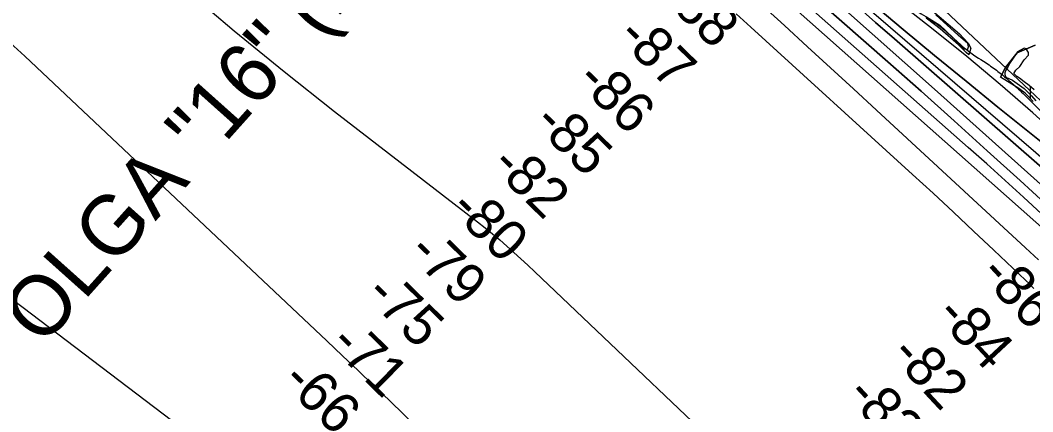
# Model space of a CAD drawing. Extents: x 3887375 to 3925618, y 296674 to 322633.
# Drawn here: x 3895092 to 3896776, y 311573 to 312224 of the extents above; entities that cross this region are included whole.
import ezdxf

# ---------------------------------------------------------------- set-up
doc = ezdxf.new("R2010")
doc.units = 0
for name, color, linetype in [('V-CHAN-NAID', 7, 'Continuous'), ('V-GRID-MAJR', 7, 'Continuous'), ('V-RIVR-EDGE', 7, 'Continuous'), ('V-RIVR-JETY', 7, 'Continuous'), ('V-RIVR-RANG', 7, 'Continuous'), ('V-TOPO-DPTH', 7, 'Continuous'), ('V-TOPO-MAJR', 7, 'Continuous'), ('V-TOPO-MINR', 7, 'Continuous'), ('V-TOPO-SHOR', 7, 'Continuous'), ('V-TOPO-WATR', 7, 'Continuous'), ('V-WETL-SWMP', 7, 'Continuous')]:
    doc.layers.add(name, color=color, linetype=linetype)

msp = doc.modelspace()

# ---------------------------------------------------------------- linework, layer by layer
at = {"layer": 'V-GRID-MAJR'}
msp.add_spline([(3896958.3, 302197.1), (3896856.1, 308255.1), (3896753.9, 314315.1), (3896651.6, 320375), (3896651.6, 320377)], degree=3, dxfattribs=at)
at = {"layer": 'V-RIVR-EDGE'}
msp.add_spline([(3896115.8, 312736.3), (3896123.6, 312723.7), (3896129.9, 312714.4), (3896135.6, 312703.7), (3896139.5, 312690.4), (3896139.8, 312681.4), (3896138.2, 312674.8), (3896136.8, 312674.1), (3896128.5, 312683.1), (3896119.6, 312696.5), (3896111.3, 312706.8), (3896107.3, 312707.8), (3896105, 312706.5), (3896104.3, 312701.1), (3896107.9, 312688.8), (3896111.2, 312681.2), (3896123.5, 312667.2), (3896140.7, 312647.2), (3896161, 312617.2), (3896188.5, 312584.9), (3896210, 312563.2), (3896237.6, 312538.5), (3896253.5, 312524.9), (3896271.4, 312512.5), (3896287.7, 312501.8), (3896299, 312494.8), (3896307, 312486.8), (3896325.8, 312456.2), (3896335.8, 312438.5), (3896350.7, 312424.2), (3896373.6, 312404.5), (3896404.8, 312381.8), (3896442, 312359.5), (3896468.9, 312343.4), (3896491.1, 312332.4), (3896500.1, 312327.1), (3896508.4, 312318.7), (3896515.3, 312306.4), (3896528.3, 312284.4), (3896534.9, 312271.8), (3896552.8, 312258.8), (3896583, 312239.7), (3896613.6, 312220), (3896639.8, 312198.7), (3896665.3, 312175.7), (3896698.5, 312153), (3896718.4, 312139), (3896747, 312114.6), (3896768.2, 312094.3), (3896793.7, 312068.3), (3896812.7, 312048.3), (3896828.9, 312030), (3896844.5, 312006.3), (3896867.4, 311982.3), (3896895.9, 311956), (3896949, 311910), (3896976.5, 311885.6), (3896985.2, 311878.6), (3896997.8, 311872.9), (3897005.4, 311870.2), (3897020, 311862.9), (3897041.6, 311845.9), (3897061.2, 311830.9), (3897070.1, 311823.9), (3897078.8, 311813.9), (3897087.7, 311797.5), (3897092.3, 311785.6), (3897097, 311776.9), (3897111.2, 311756.3), (3897119.5, 311747.3), (3897129.5, 311738.6), (3897149.4, 311722.6), (3897170.9, 311704.6), (3897186.2, 311690.6), (3897201.8, 311670.2), (3897228.6, 311633.3), (3897264.7, 311581.6), (3897280, 311565), (3897305.2, 311540), (3897328.4, 311515.6), (3897360.9, 311485.9), (3897388.8, 311458.3), (3897419.3, 311434.3), (3897433.9, 311420.3), (3897454.5, 311394.6), (3897475, 311368.3), (3897490.6, 311354.6), (3897505.6, 311336.6), (3897515.8, 311319.6), (3897527.8, 311305.3), (3897546.7, 311288.3), (3897564.6, 311280.6), (3897578.2, 311271.3), (3897592.8, 311257.9), (3897613.1, 311238.6), (3897630.3, 311218.9), (3897644.6, 311200.6), (3897648.9, 311196.6), (3897654.9, 311195.9), (3897664.8, 311187.9), (3897681.4, 311173.9), (3897696, 311156.2), (3897728.2, 311123.2), (3897747.7, 311099.3), (3897753.7, 311088.3), (3897756.7, 311085.6), (3897762.6, 311082.9), (3897779.6, 311067.6), (3897798.5, 311046.9), (3897815.4, 311028.6), (3897832, 311014.6), (3897852.2, 310999.9), (3897867.8, 310985.6), (3897880.8, 310970.2), (3897894, 310949.2), (3897907.6, 310928.6), (3897922.2, 310908.3), (3897948, 310879.6), (3897967.3, 310856.6), (3897987.8, 310835.3), (3898011.7, 310813.3), (3898048.6, 310785.3), (3898064.5, 310774.2), (3898081.4, 310759.2), (3898099.7, 310738.9), (3898112.9, 310724.6), (3898123.2, 310708.6), (3898130.8, 310696.3), (3898136.8, 310688.9), (3898147.4, 310677.3), (3898160, 310664.3), (3898168.9, 310655.3), (3898196.5, 310623.6), (3898206.1, 310609.3), (3898214, 310600.6), (3898230.3, 310582), (3898242.2, 310565.3), (3898262.4, 310541.3), (3898281.7, 310521.3), (3898296.6, 310506), (3898340.4, 310470.3), (3898350, 310459.3), (3898357, 310445.3), (3898373.6, 310426), (3898390.1, 310409.6), (3898399.4, 310404.6), (3898413.4, 310395.3), (3898421.7, 310387.3), (3898430, 310378.6), (3898436.6, 310363.3), (3898463.4, 310334.6), (3898482.3, 310314.6), (3898496.6, 310298.3), (3898513.2, 310279.7), (3898535.7, 310254.7), (3898547.3, 310242), (3898560.3, 310224.7), (3898576.5, 310203), (3898592.1, 310187.7), (3898611.3, 310166), (3898633.5, 310138.7), (3898638.2, 310134.4), (3898642.5, 310133), (3898652.1, 310127.7), (3898657.8, 310123.7), (3898665.4, 310115.7), (3898676.7, 310101.7), (3898686, 310090.7), (3898692.6, 310085.3), (3898699.2, 310080.3), (3898707.9, 310070), (3898714.5, 310056.4), (3898718.4, 310043.7), (3898720.4, 310041), (3898727.4, 310036.4), (3898760.3, 310015), (3898774.2, 310006), (3898785.5, 309994.3), (3898801.4, 309973.3), (3898808.7, 309959.4), (3898822.6, 309942.4), (3898837.9, 309924.7), (3898844.8, 309916.4), (3898858.7, 309899), (3898871.4, 309885.4), (3898894.5, 309850.4), (3898899.9, 309846.7), (3898908.5, 309840.7), (3898917.1, 309838), (3898920.4, 309835.7), (3898928.1, 309822.7), (3898935.4, 309812.7), (3898943.6, 309802.7), (3898951.9, 309787.7), (3898962.9, 309772.4), (3898972.5, 309757.4), (3898979.1, 309752.4), (3898987.1, 309749.1), (3898990.7, 309745.1), (3899002, 309727.8), (3899013.3, 309715.4), (3899031.2, 309696.4), (3899044.8, 309680.1), (3899055.7, 309665.5), (3899065, 309653.8), (3899074.6, 309640.1), (3899085.5, 309630.8), (3899093.8, 309628.1), (3899099.2, 309628.1), (3899103.2, 309626.1), (3899108.1, 309616.1), (3899114.7, 309606.4), (3899123.7, 309591.1), (3899128.3, 309582.8), (3899128.3, 309580.5), (3899127.6, 309569.2), (3899127.9, 309565.8), (3899132.9, 309561.5), (3899159.8, 309529.2), (3899191, 309497.2), (3899204.9, 309480.5), (3899212.2, 309470.2), (3899224.8, 309457.2), (3899244.7, 309437.5), (3899252.6, 309429.9), (3899261.9, 309422.9), (3899272.6, 309415.8), (3899279.5, 309406.5), (3899287.5, 309396.2), (3899300.1, 309376.5), (3899311.3, 309362.5), (3899327.9, 309343.2), (3899342.2, 309325.6), (3899360.1, 309304.6), (3899377.3, 309282.9), (3899414.5, 309240.6), (3899433.4, 309219.6), (3899447.3, 309203.9), (3899464.5, 309184.9), (3899479.1, 309166.9), (3899493.4, 309149.9)], degree=3, dxfattribs=at)
at = {"layer": 'V-RIVR-JETY'}
for points in [[(3896599.7, 312229.8), (3896621.4, 312215.7), (3896631.2, 312207), (3896641, 312197.2), (3896647.5, 312190.7), (3896654.1, 312183.1), (3896661.7, 312176.5), (3896668.2, 312175.4), (3896668.2, 312176.5), (3896669.3, 312179.8), (3896668.2, 312185.2), (3896651.9, 312199.4), (3896614.9, 312233.1)], [(3896778.4, 312108.3), (3896770.3, 312115.4), (3896762.1, 312121.5), (3896754, 312127.6), (3896749.9, 312130.6), (3896744.9, 312135.7), (3896747.9, 312140.8), (3896755, 312146.9), (3896762.1, 312158.1), (3896769.3, 312166.2), (3896769.3, 312170.3), (3896765.2, 312176.4), (3896762.1, 312177.4), (3896751, 312171.3), (3896737.8, 312152), (3896734.7, 312145.9), (3896731.7, 312140.8), (3896729.6, 312136.7), (3896729.6, 312133.7), (3896731.7, 312129.6), (3896742.8, 312124.5), (3896762.1, 312110.3), (3896774.3, 312098.1), (3896781.5, 312090)]]:
    msp.add_lwpolyline(points, dxfattribs=at)
at = {"layer": 'V-TOPO-DPTH'}
for points in [[(3896837.3, 311882), (3896755.1, 311957.3), (3896700.5, 312007), (3896645.7, 312056.5), (3896590.6, 312105.8), (3896535.3, 312154.8), (3896377.6, 312293.8), (3896355.5, 312313.4), (3896333.4, 312333), (3896311.3, 312352.6), (3896289.3, 312372.3), (3896169.3, 312479.5), (3896087.3, 312552.8), (3896005.3, 312626.1), (3895923.2, 312699.3), (3895841.2, 312772.5), (3895622.3, 312967.6), (3895604.8, 312983.2), (3895587.2, 312998.8), (3895569.6, 313014.4), (3895552, 313029.9), (3895236.8, 313307.5), (3895189.9, 313348.7)], [(3895189.9, 313348.7), (3895236.8, 313307.5), (3895552, 313029.9), (3895569.6, 313014.4), (3895587.2, 312998.8), (3895604.8, 312983.2), (3895622.3, 312967.6), (3895841.2, 312772.5), (3895923.2, 312699.3), (3896005.3, 312626.1), (3896087.3, 312552.8), (3896169.3, 312479.5), (3896289.3, 312372.3), (3896311.3, 312352.6), (3896333.4, 312333), (3896355.5, 312313.4), (3896377.6, 312293.8), (3896535.3, 312154.8), (3896590.6, 312105.8), (3896645.7, 312056.5), (3896700.5, 312007), (3896755.1, 311957.3), (3896837.3, 311882)], [(3896911.1, 311975.5), (3896659, 312213.1), (3896620.3, 312249), (3896581.2, 312284.5), (3896541.6, 312319.4), (3896501.6, 312353.9), (3896446.9, 312400.2), (3896434, 312411.2), (3896421.1, 312422.3), (3896408.3, 312433.4), (3896395.6, 312444.6), (3896056.7, 312743), (3895991.6, 312800.2), (3895926.5, 312857.3), (3895861.3, 312914.4), (3895796, 312971.4), (3895713.2, 313043.6), (3895689.3, 313064.4), (3895665.3, 313085.2), (3895641.3, 313105.9), (3895617.3, 313126.6), (3895451, 313269.6), (3895380.5, 313331.5)], [(3896836.8, 311908.7), (3896671.8, 312056.7), (3896617.7, 312105.1), (3896563.5, 312153.3), (3896509.1, 312201.5), (3896454.7, 312249.5)], [(3896454.7, 312249.5), (3896509.1, 312201.5), (3896563.5, 312153.3), (3896617.7, 312105.1), (3896671.8, 312056.7), (3896836.8, 311908.7)], [(3896483.3, 312247.9), (3896514.7, 312220.4), (3896546.1, 312193), (3896840.1, 311936.1)], [(3896483.3, 312247.9), (3896514.7, 312220.4), (3896546.1, 312193), (3896840.1, 311936.1)], [(3896807, 312008.2), (3896718.1, 312079.7), (3896665.4, 312122.5), (3896612.8, 312165.5), (3896560.6, 312208.8), (3896508.5, 312252.4)], [(3896508.5, 312252.4), (3896560.6, 312208.8), (3896612.8, 312165.5), (3896665.4, 312122.5), (3896718.1, 312079.7), (3896807, 312008.2)]]:
    msp.add_lwpolyline(points, dxfattribs=at)
at = {"layer": 'V-TOPO-MAJR'}
msp.add_lwpolyline([(3896791, 311901.9), (3896760.7, 311929.9), (3896730.3, 311957.7), (3896699.7, 311985.2), (3896669, 312012.6), (3896378.4, 312269.6), (3896349.8, 312295), (3896321.1, 312320.5), (3896292.5, 312345.9), (3896263.9, 312371.5), (3896226.8, 312404.7), (3896179.7, 312446.9), (3896132.6, 312489), (3896085.4, 312531.2), (3896038.3, 312573.3), (3895598, 312966.3), (3895586.9, 312976.2), (3895575.7, 312986.1), (3895564.5, 312996), (3895553.3, 313005.9), (3894986.8, 313502.5)], dxfattribs=at)
at = {"layer": 'V-TOPO-MINR'}
for points in [[(3896806, 311866.5), (3896332.2, 312286.9), (3896320.5, 312297.4), (3896308.7, 312307.8), (3896297, 312318.3), (3896285.3, 312328.8), (3896273.6, 312339.3), (3896261.8, 312349.8), (3896250.1, 312360.3), (3896238.4, 312370.8), (3895576.2, 312965.1), (3895570.8, 312969.9), (3895565.4, 312974.7), (3895560, 312979.5), (3895554.5, 312984.3), (3895408.9, 313111.1), (3895330.4, 313179.1), (3895251.7, 313246.7), (3895172.6, 313314), (3895093.3, 313380.9)], [(3896829.5, 312021.6), (3896776.1, 312069.9), (3896722, 312117.4), (3896666.7, 312163.6), (3896610.6, 312208.8), (3896436.4, 312345.9), (3896411, 312366.1), (3896385.8, 312386.4), (3896360.9, 312407), (3896336.1, 312427.9), (3896311.5, 312448.9), (3896287, 312470.1), (3896262.8, 312491.6), (3896238.6, 312513.1), (3895653.8, 313039.8), (3895645.7, 313047.1), (3895637.5, 313054.4), (3895629.2, 313061.6), (3895620.9, 313068.8), (3895329.4, 313320.1), (3895274.2, 313367.5)], [(3896837.3, 311882), (3896755.1, 311957.3), (3896700.5, 312007), (3896645.7, 312056.5), (3896590.6, 312105.8), (3896535.3, 312154.8), (3896377.6, 312293.8), (3896355.5, 312313.4), (3896333.4, 312333), (3896311.3, 312352.6), (3896289.3, 312372.3), (3896169.3, 312479.5), (3896087.3, 312552.8), (3896005.3, 312626.1), (3895923.2, 312699.3), (3895841.2, 312772.5), (3895622.3, 312967.6), (3895604.8, 312983.2), (3895587.2, 312998.8), (3895569.6, 313014.4), (3895552, 313029.9), (3895236.8, 313307.5), (3895189.9, 313348.7)], [(3894997.4, 312608.5), (3895097.7, 312516.5), (3895112.2, 312503.2), (3895126.8, 312490), (3895141.4, 312476.7), (3895156, 312463.5), (3895286, 312346.6), (3895366.4, 312275.8), (3895447.8, 312206.3), (3895530.8, 312138.7), (3895614.7, 312072.3), (3895852.7, 311888.4), (3895865, 311878.6), (3895877.3, 311868.7), (3895889.4, 311858.6), (3895901.3, 311848.3), (3895913.1, 311837.8), (3895924.8, 311827.2), (3895936.4, 311816.5), (3895947.9, 311805.7), (3896346.4, 311426.1)], [(3894185, 312550.8), (3894290.2, 312446.2), (3894360.2, 312376.9), (3894430.6, 312307.8), (3894501.3, 312239.1), (3894572.2, 312170.7), (3894675.5, 312071.6), (3894695.2, 312053.2), (3894715.3, 312035.2), (3895474.6, 311459)], [(3896785.7, 311825.3), (3896764.1, 311845.6), (3896516.2, 312074.6), (3896478.1, 312109.8), (3896439.8, 312145), (3896401.6, 312180.1), (3896363.3, 312215.2), (3896305.6, 312268)], [(3896836.8, 311908.7), (3896671.8, 312056.7), (3896617.7, 312105.1), (3896563.5, 312153.3), (3896509.1, 312201.5), (3896454.7, 312249.5)], [(3896840.1, 311936.1), (3896546.1, 312193), (3896514.7, 312220.4), (3896483.3, 312247.9)], [(3896888.2, 311911.6), (3896483.9, 312259.6)], [(3896807, 312008.2), (3896718.1, 312079.7), (3896665.4, 312122.5), (3896612.8, 312165.5), (3896560.6, 312208.8), (3896508.5, 312252.4)], [(3896778.2, 311778), (3896771.3, 311784.8), (3896764.3, 311791.5), (3896711.4, 311841.6), (3896677.9, 311873.3), (3896644.2, 311904.8), (3896610.4, 311936.1), (3896576.4, 311967.3), (3896307.1, 312212.8), (3896282.9, 312234.9)], [(3895075.1, 312186.7), (3895099.2, 312164.1), (3895601.9, 311690.4), (3895627.8, 311665.8), (3895653.7, 311641.2), (3895679.5, 311616.5), (3895705.2, 311591.7), (3895755.9, 311542.7)]]:
    msp.add_lwpolyline(points, dxfattribs=at)
at = {"layer": 'V-TOPO-SHOR'}
for points in [[(3896677.3, 312408.5), (3896661.9, 312387.2), (3896659.1, 312384.3), (3896656.3, 312373), (3896654.9, 312371.5), (3896642.2, 312363), (3896638.1, 312347.3), (3896633.9, 312336), (3896625.5, 312324.6), (3896595.9, 312298.9), (3896588.9, 312279), (3896586.2, 312266.2), (3896586.2, 312257.7), (3896601.9, 312246.5), (3896654.6, 312201.5), (3896668.9, 312186), (3896673.2, 312177.5), (3896669.9, 312166.7)], [(3896780.1, 312182.8), (3896750.4, 312169.9), (3896730.7, 312145.7), (3896722.8, 312129.1)]]:
    msp.add_lwpolyline(points, dxfattribs=at)
at = {"layer": 'V-TOPO-WATR'}
msp.add_lwpolyline([(3896911.1, 311975.5), (3896659, 312213.1), (3896620.3, 312249), (3896581.2, 312284.5), (3896541.6, 312319.4), (3896501.6, 312353.9), (3896446.9, 312400.2), (3896434, 312411.2), (3896421.1, 312422.3), (3896408.3, 312433.4), (3896395.6, 312444.6), (3896056.7, 312743), (3895991.6, 312800.2), (3895926.5, 312857.3), (3895861.3, 312914.4), (3895796, 312971.4), (3895713.2, 313043.6), (3895689.3, 313064.4), (3895665.3, 313085.2), (3895641.3, 313105.9), (3895617.3, 313126.6), (3895451, 313269.6), (3895380.5, 313331.5)], dxfattribs=at)
at = {"layer": 'V-WETL-SWMP'}
msp.add_line((3896772.7, 312093.3), (3896772.4, 312114), dxfattribs=at)
for points in [[(3896601.9, 312246.5), (3896654.6, 312201.5), (3896668.9, 312186), (3896673.2, 312177.5), (3896669.9, 312166.7), (3896665.3, 312170.6), (3896652.7, 312183), (3896622.4, 312209.7), (3896598.8, 312227.5)], [(3896776.9, 312088.7), (3896769.3, 312097), (3896763.5, 312102.9), (3896753.3, 312110.6), (3896722.8, 312129.1), (3896730.7, 312145.7), (3896750.4, 312169.9), (3896780.1, 312182.8)]]:
    msp.add_lwpolyline(points, dxfattribs=at)

# ---------------------------------------------------------------- texts
at = {"layer": 'V-CHAN-NAID'}
msp.add_text('OLGA "16" (16.3)', height=100, rotation=48.2038, dxfattribs=at).set_placement((3895128.2, 311678.5))
at = {"layer": 'V-RIVR-RANG'}
for s, rotation, p in [('-88', 315.644, (3896154, 312264.3)), ('-87', 315.644, (3896082.4, 312194.4)), ('-86', 315.644, (3896014.2, 312121.3)), ('-85', 315.644, (3895943, 312051)), ('-82', 315.644, (3895872.1, 311980.4)), ('-80', 315.644, (3895803.4, 311907.8)), ('-79', 315.644, (3895734.4, 311835.4)), ('-86', 312.9663, (3896685.5, 311800.2)), ('-75', 315.644, (3895663, 311765.4)), ('-84', 312.9663, (3896612.3, 311732.1)), ('-71', 315.644, (3895604, 311683.2)), ('-82', 312.9663, (3896537, 311666.2)), ('-66', 315.644, (3895524.3, 311621.2)), ('-83', 312.9663, (3896463.3, 311598.6))]:
    msp.add_text(s, height=67, rotation=rotation, dxfattribs=at).set_placement(p)

doc.saveas('drawing.dxf')
